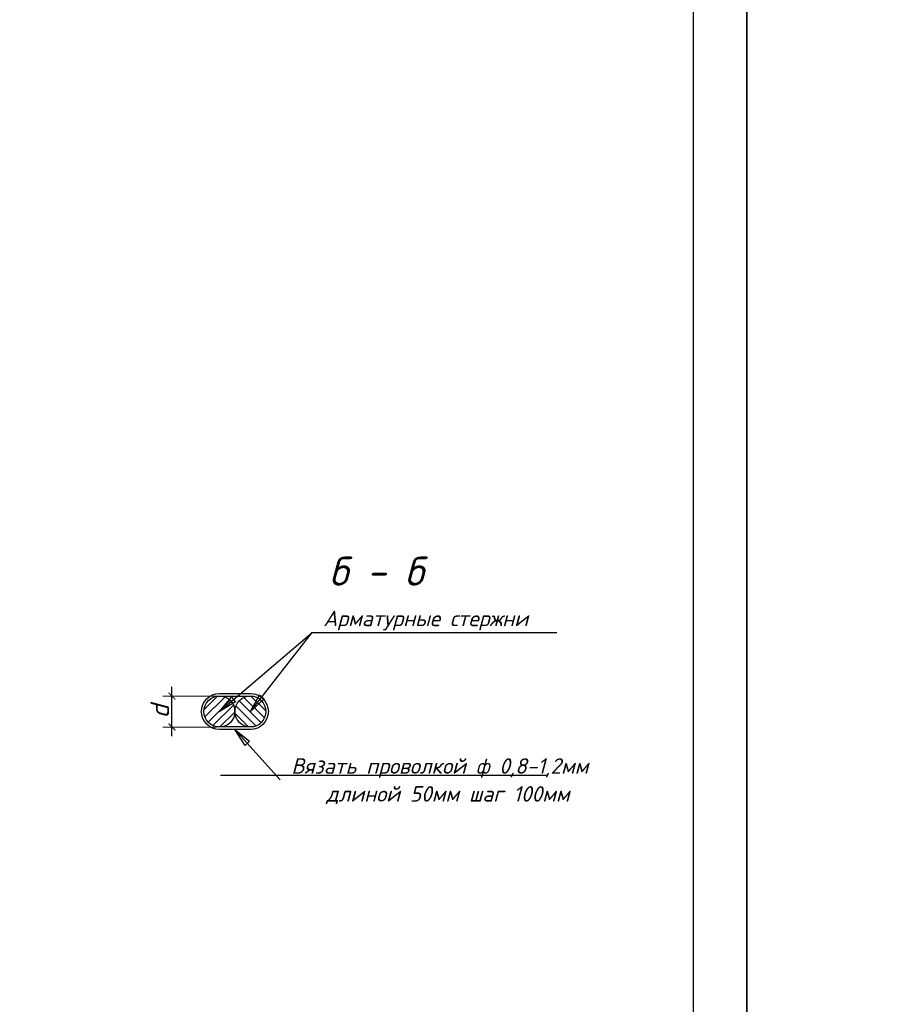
# Model space of a CAD drawing. Header units: millimetres. Extents: x -33345 to 4712671, y -3392 to 121473.
# Tile 647 of 656: x 3329466 to 3337600, y 53689 to 62877. Entities that reach past the tile are written whole.
import ezdxf

# ---------------------------------------------------------------- set-up
doc = ezdxf.new("R2010")
doc.units = ezdxf.units.MM
for name, color, linetype, lineweight in [('0.25', 7, 'Continuous', 25), ('ар-ра', 117, 'Continuous', 30), ('Размеры1', 252, 'Continuous', 15)]:
    doc.layers.add(name, color=color, linetype=linetype, lineweight=lineweight)
doc.layers.add('Лист', color=7, linetype='Continuous')
doc.layers.add('размеры КЖ', color=7, linetype='Continuous')
doc.styles.add('GOST 2.304', font='isocpeui.ttf')
doc.styles.add('ISOCPEUR', font='isocpeui.ttf', dxfattribs={"height": 300})
doc.dimstyles.new('SPDS$0', dxfattribs={"dimscale": 100, "dimtxt": 2.5, "dimasz": 1.5, "dimexe": 2, "dimexo": 0.625, "dimtad": 1, "dimdec": 0, "dimtxsty": 'GOST 2.304', "dimblk": '*U113', "dimcen": 0, "dimdle": 2, "dimclre": 256, "dimaunit": 1, "dimazin": 0, "dimtfac": 1, "dimtdec": 0, "dimtmove": 1, "dimatfit": 3, "dimfxl": 0.18, "dimtfill": 1, "dimtolj": 1, "dimtzin": 0, "dimlwe": -1, "dimarcsym": 0})

# ---------------------------------------------------------------- blocks, each defined once
blk = doc.blocks.new('*U282')
at = {"layer": '0.25', "color": 5, "linetype": 'Continuous', "lineweight": 25, "ltscale": 100}
blk.add_lwpolyline([(-72619.2, 0), (0, 0), (0, 42000), (-72619.2, 42000), (-72619.2, 0)], dxfattribs=at)
blk = doc.blocks.new('*U340')
at = {"layer": '0.25', "color": 5, "linetype": 'Continuous', "lineweight": 25, "ltscale": 100}
blk.add_lwpolyline([(-42000, 0), (0, 0), (0, 29700), (-42000, 29700), (-42000, 0)], dxfattribs=at)
at = {"layer": '0.25', "color": 7, "linetype": 'Continuous', "lineweight": 30, "ltscale": 100}
blk.add_lwpolyline([(-40000, 500), (-500, 500), (-500, 29200), (-40000, 29200), (-40000, 500)], dxfattribs=at)
blk = doc.blocks.new('_ArchTick')
at = {"color": 0, "linetype": 'ByBlock', "const_width": 0.15}
blk.add_lwpolyline([(-0.5, -0.5), (0.5, 0.5)], dxfattribs=at)
blk = doc.blocks.new('*D314')
at = {"layer": 'Defpoints', "color": 0, "ltscale": 100, "transparency": 16777216}
for p in [(-49977675, 22685258), (-49976909, 22685258), (-49976909, 22684758)]:
    blk.add_point(p, dxfattribs=at)
at = {"layer": 'Размеры1', "ltscale": 100, "transparency": 16777216}
for p, q in [((-49976956, 22685258), (-49977825, 22685258)), ((-49976956, 22684758), (-49977825, 22684758))]:
    blk.add_line(p, q, dxfattribs=at)
at = {"layer": 'Размеры1', "color": 0, "lineweight": -2, "ltscale": 100, "transparency": 16777216}
blk.add_line((-49977675, 22684608), (-49977675, 22685408), dxfattribs=at)
at = {"layer": 'Размеры1', "color": 0, "lineweight": 0, "ltscale": 100, "transparency": 16777216, "insert": (-49977872, 22685008), "char_height": 300, "attachment_point": 5, "rotation": 90, "style": 'ISOCPEUR', "bg_fill": 3, "box_fill_scale": 1.1, "bg_fill_color": 256, "bg_fill_true_color": 13158600, "bg_fill_transparency": 0}
blk.add_mtext('\\A1;d', dxfattribs=at)
at = {"layer": 'Размеры1', "color": 0, "lineweight": -2, "ltscale": 100, "transparency": 16777216, "xscale": 112.5, "yscale": 112.5, "zscale": 112.5}
for p, rotation in [((-49977675, 22685258), 90), ((-49977675, 22684758), 270)]:
    blk.add_blockref('_ArchTick', p, dxfattribs=dict(at, rotation=rotation))
blk = doc.blocks.new('*U113')
at = {"color": 0, "linetype": 'ByBlock', "const_width": 0.15}
blk.add_lwpolyline([(-0.5, -0.5), (0.5, 0.5)], dxfattribs=at)
blk = doc.blocks.new('jsd')
at = {"layer": 'размеры КЖ', "lineweight": 9}
h = blk.add_hatch(dxfattribs=at)
h.set_pattern_fill('ANSI31', color=250, scale=30, angle=-90, style=0)
h.set_pattern_definition([(45, (-49932736.29, 22970022.37), (67.35192, -67.35192), [])])
h.paths.add_polyline_path([(-49977159.3, 22685008.5, 1), (-49976659.3, 22685008.5, 1)])
h = blk.add_hatch(dxfattribs=at)
h.set_pattern_fill('ANSI31', color=250, scale=30, style=0)
h.set_pattern_definition([(315, (-49932736.29, 22970022.37), (-67.35192, -67.35192), [])])
h.paths.add_polyline_path([(-49976659.3, 22685008.5, 1), (-49976159.3, 22685008.5, 1)])
at = {"color": 250, "lineweight": 25, "ltscale": 100}
for p, q in [((-49976409.3, 22685008.5), (-49976263.9, 22685276.2)), ((-49976263.9, 22685276.2), (-49976184.7, 22685214.3)), ((-49976713.2, 22685241.7), (-49976648, 22685165.1)), ((-49976184.7, 22685214.3), (-49976409.3, 22685008.5)), ((-49976659.3, 22684718.5), (-49976421, 22684528.7)), ((-49976495.8, 22684461.4), (-49976659.3, 22684718.5)), ((-49976421, 22684528.7), (-49976495.8, 22684461.4))]:
    blk.add_line(p, q, dxfattribs=at)
for points in [[(-49976409.3, 22685008.5), (-49975411.2, 22686285.4)], [(-49975411.2, 22686285.4), (-49971461.2, 22686285.4)], [(-49976659.3, 22684718.5), (-49975926.9, 22683903.8)], [(-49976893.6, 22683981.1), (-49971619.6, 22683981.1)]]:
    blk.add_lwpolyline(points, dxfattribs=at)
at = {"color": 250, "ltscale": 15}
blk.add_lwpolyline([(-49976409.3, 22685298.5, -1), (-49976409.3, 22684718.5), (-49976909.3, 22684718.5, -1), (-49976909.3, 22685298.5)], format="xyb", close=True, dxfattribs=at)
blk.add_lwpolyline([(-49976409.3, 22685258.5, -1), (-49976409.3, 22684758.5), (-49976909.3, 22684758.5, -1), (-49976909.3, 22685258.5), (-49976409.3, 22685258.5)], format="xyb", dxfattribs=at)
at = {"layer": 'ар-ра', "color": 250}
for centre in [(-49976909.3, 22685008.5), (-49976409.3, 22685008.5)]:
    blk.add_circle(centre, 250, dxfattribs=at)
at = {"color": 250, "linetype": 'Continuous', "lineweight": 0, "ltscale": 100, "style": 'ISOCPEUR'}
blk.add_text('б - б', height=466.67, dxfattribs=at).set_placement((-49975139.5, 22687040.7))
at = {"lineweight": 25, "ltscale": 100, "char_height": 250, "attachment_point": 1, "style": 'ISOCPEUR'}
for s, insert, width in [('\\fISOCPEUR|b0|i1|c1|p34;\\W1.0000000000;\\T1.0000000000;\\o\\lАрматурные стержни ', (-49975231.5, 22686635.4), 3637.5), ('\\fISOCPEUR|b0|i1|c1|p34;\\W1.0000000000;\\T1.0000000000;\\o\\lВязать проволкой ф 0,8-1,2мм', (-49975748.1, 22684253.8), 5100.568), ('\\fISOCPEUR|b0|i1|c1|p34;\\W1.0000000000;\\T1.0000000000;\\o\\lдлиной 50мм шаг 100мм', (-49975185.8, 22683803.8), 3988.258)]:
    blk.add_mtext(s, dxfattribs=dict(at, insert=insert, width=width))
at = {"layer": 'Размеры1', "color": 250, "lineweight": 0, "ltscale": 100}
dim = blk.add_linear_dim(base=(-49977674.8, 22685258.5), p1=(-49976909.3, 22684758.5), p2=(-49976909.3, 22685258.5), angle=90, text='d', dimstyle='SPDS$0', override={"dimscale": 75, "dimlfac": 1, "dimtxsty": 'ISOCPEUR', "dimblk1": 'ArchTick', "dimblk2": 'ArchTick', "dimsah": 1, "dimtolj": 1}, dxfattribs=at)
dim.commit()
dim.dimension.update_dxf_attribs({"geometry": '*D314', "text_midpoint": (-49977674.8, 22685008.5), "dimtype": 128})
at = {"color": 250, "lineweight": 25, "ltscale": 100}
for p, q in [((-49976909.3, 22685008.5), (-49976713.2, 22685241.7)), ((-49976648, 22685165.1), (-49976909.3, 22685008.5))]:
    blk.add_line(p, q, dxfattribs=at)
blk.add_lwpolyline([(-49976909.3, 22685008.5), (-49975411.2, 22686285.4)], dxfattribs=at)

msp = doc.modelspace()

# ---------------------------------------------------------------- block references
at = {"layer": '0.25', "ltscale": 100, "transparency": 33554687}
msp.add_blockref('*U282', (3408871.727, 44501.326, 1359241.5), dxfattribs=at)
at = {"layer": 'Лист', "ltscale": 100, "transparency": 33554687}
msp.add_blockref('*U340', (3336252.538, 44501.326, 1359241.5), dxfattribs=at)

# ---------------------------------------------------------------- next in the draw order: block references
at = {"color": 7, "true_color": 0xffffff, "xscale": 0.5780932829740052, "yscale": 0.5780932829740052, "zscale": 0.5780932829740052}
msp.add_blockref('jsd', (32222645.558, -13057629.627, 1359241.5), dxfattribs=at)

doc.saveas('drawing.dxf')
